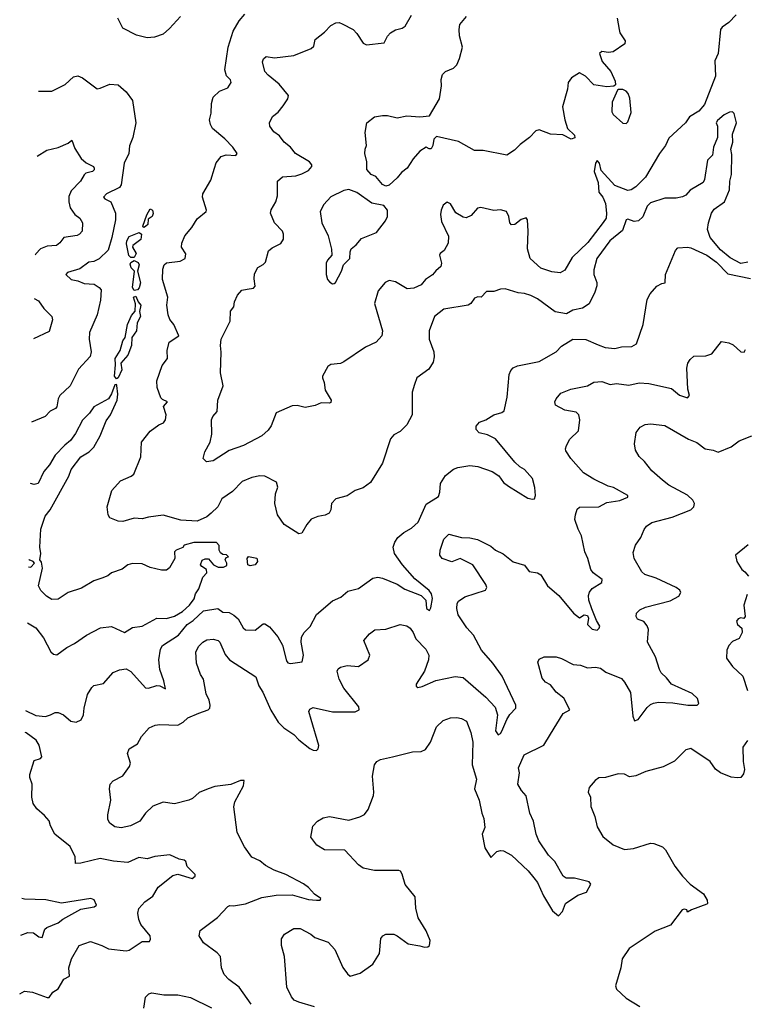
# Model space of a CAD drawing. Extents: x 1921360 to 2014538, y 768294 to 907744.
# Tile 332 of 412: x 1923886 to 1928383, y 891669 to 897775. Entities that reach past the tile are written whole.
import ezdxf

# ---------------------------------------------------------------- set-up
doc = ezdxf.new("R2010")
doc.units = 0

msp = doc.modelspace()

# ---------------------------------------------------------------- linework, layer by layer
at = {"layer": '0CON10XD'}
for points in [[(1928398.9, 896271.1), (1928355.5, 896264.5), (1928289.5, 896299.5), (1928228.8, 896348.8), (1928166.2, 896425), (1928149.5, 896475), (1928154.5, 896515), (1928173.5, 896576.5), (1928189.5, 896600.5), (1928255, 896645.4), (1928285, 896720), (1928287.8, 896775), (1928297.5, 896815), (1928298.9, 896938.9), (1928293, 896973), (1928306.4, 897015), (1928303.3, 897065), (1928328.8, 897135), (1928315, 897193.8), (1928305, 897204), (1928285, 897201.2), (1928252.5, 897185), (1928210.7, 897149.3), (1928203.3, 897135), (1928210, 897115), (1928210, 897045), (1928186.2, 896985), (1928179.2, 896935), (1928150, 896905), (1928130, 896785), (1928121.2, 896765), (1928042.4, 896717.6), (1928015, 896688), (1927993.2, 896676.8), (1927955, 896667.8), (1927885, 896668.9), (1927795, 896640), (1927775, 896618.6), (1927747.5, 896552.5), (1927721, 896529), (1927695, 896524.2), (1927655, 896537.9), (1927644, 896535), (1927622.6, 896467.4), (1927543.8, 896405), (1927462.9, 896295), (1927443.9, 896225), (1927444.7, 896195), (1927462.5, 896145), (1927463.2, 896125), (1927451.2, 896085), (1927416, 896014), (1927375, 895986.2), (1927315, 895974.7), (1927275, 895952.4), (1927204.2, 895964.2), (1927094.3, 896044.3), (1927054.4, 896064.4), (1927015, 896077.5), (1926975, 896080.8), (1926895, 896106), (1926865.9, 896104.1), (1926825, 896090), (1926779.3, 896090.7), (1926745.4, 896054.6), (1926725, 896056.5), (1926705, 896048.6), (1926682, 896015), (1926664.5, 896005.5), (1926515, 895980.5), (1926457.8, 895935), (1926424.2, 895845), (1926423.9, 895795), (1926453.5, 895715), (1926455.6, 895684.4), (1926448.1, 895651.9), (1926422.7, 895607.3), (1926346.7, 895555), (1926333.8, 895513.8), (1926318, 895465), (1926317.5, 895325), (1926285, 895263.1), (1926245, 895222), (1926205, 895201.2), (1926184.6, 895175.4), (1926133.8, 895025), (1926059.5, 894905), (1926015, 894872.7), (1925964.1, 894855.9), (1925915, 894823.1), (1925844.4, 894805), (1925818.9, 894775), (1925813.3, 894735), (1925803.8, 894716.2), (1925778.1, 894701.9), (1925734.5, 894694.5), (1925692.8, 894677.2), (1925665.4, 894644.6), (1925635, 894591.2), (1925615, 894586.2), (1925524.4, 894644.4), (1925484.4, 894704.4), (1925466.9, 894775), (1925471.1, 894835), (1925485.7, 894875.7), (1925476.7, 894906.7), (1925405, 894944.6), (1925375, 894947.5), (1925323.5, 894936.5), (1925265, 894911.1), (1925205, 894849.1), (1925139.2, 894805), (1925114.7, 894755.3), (1925072.1, 894715), (1925045, 894693.2), (1924985, 894665.6), (1924885, 894671.8), (1924775, 894702.5), (1924685, 894690.8), (1924645, 894679.2), (1924595, 894684.3), (1924524.3, 894664.3), (1924495, 894665.8), (1924445, 894686.7), (1924433.9, 894703.9), (1924428, 894755), (1924456, 894855), (1924510, 894915), (1924577.5, 894945), (1924592.3, 894957.7), (1924635.6, 895064.4), (1924640, 895155), (1924695, 895223.3), (1924747.7, 895262.3), (1924776.7, 895275), (1924788.8, 895295), (1924794, 895325), (1924777.5, 895377.5), (1924802.5, 895405), (1924770, 895420), (1924760.9, 895430.9), (1924737.1, 895495), (1924735.7, 895535), (1924768.3, 895631.7), (1924801.4, 895675), (1924799.2, 895725), (1924813.1, 895775), (1924872.5, 895815), (1924841.4, 895885), (1924815.4, 895915.4), (1924806.5, 895945), (1924798.2, 896005), (1924804, 896055), (1924771.8, 896165), (1924772.3, 896227.7), (1924781.1, 896255), (1924795, 896266.9), (1924881.1, 896278.9), (1924910.8, 896295), (1924915, 896322.5), (1924888.6, 896365), (1924889.7, 896390.3), (1924910, 896435), (1924952.9, 896487.1), (1924985, 896540.8), (1925042, 896585), (1925044.3, 896595), (1925019.4, 896675), (1925020, 896695), (1925069.8, 896780.2), (1925092.5, 896855), (1925102.6, 896887.4), (1925135, 896926.9), (1925165, 896937.8), (1925225, 896933.3), (1925233.3, 896945), (1925206.9, 896985), (1925157, 897037), (1925080.6, 897100.6), (1925067.8, 897125), (1925061.8, 897155), (1925072.3, 897195), (1925074.6, 897255), (1925085.5, 897295), (1925125, 897333.1), (1925175, 897352.9), (1925196.5, 897385), (1925191.7, 897401.7), (1925167.6, 897427.6), (1925157.8, 897465), (1925178.2, 897605), (1925208.2, 897705), (1925245, 897768), (1925280.9, 897809.1)], [(1924883.1, 897795), (1924815, 897720), (1924775, 897685.6), (1924722.2, 897667.8), (1924675, 897662.7), (1924608.9, 897678.9), (1924525, 897722.5), (1924493.3, 897785)], [(1928326.7, 897805), (1928281.3, 897758.7), (1928240.3, 897729.7), (1928230.4, 897715), (1928214.8, 897565.2), (1928195, 897520), (1928198.8, 897425), (1928129.6, 897250.4), (1928095, 897207.5), (1928037.9, 897172.1), (1928013.6, 897136.4), (1927909.8, 897040.2), (1927888.6, 896995), (1927851.9, 896945), (1927765, 896798), (1927705, 896739.4), (1927675, 896720), (1927655, 896717.1), (1927575, 896746.8), (1927490.2, 896840.2), (1927479.1, 896885), (1927465, 896902), (1927454.7, 896885), (1927446.2, 896835), (1927471.3, 896765), (1927475.2, 896705.2), (1927500.7, 896675), (1927516, 896635), (1927524, 896575), (1927520, 896545), (1927503.2, 896516.8), (1927406.3, 896393.7), (1927309.5, 896300.5), (1927265, 896221.2), (1927235, 896205.7), (1927185, 896212.5), (1927115, 896234.4), (1927050, 896295), (1927032.9, 896355), (1927037.5, 896465), (1927033.8, 896533.8), (1927025, 896546.7), (1926995, 896536), (1926955, 896506.2), (1926935, 896503.8), (1926923.3, 896515), (1926918, 896555), (1926902.5, 896585), (1926865, 896595.6), (1926825, 896591.9), (1926745, 896611.4), (1926723.4, 896606.6), (1926685, 896561.2), (1926653, 896547), (1926635, 896551.2), (1926588.3, 896578.3), (1926555, 896633.3), (1926535, 896643.8), (1926510.8, 896625), (1926497.1, 896595), (1926493.5, 896566.5), (1926500.9, 896525), (1926543.1, 896433.1), (1926540.8, 896389.2), (1926516.9, 896345), (1926491.4, 896325), (1926488.1, 896315), (1926499.2, 896265), (1926496.2, 896245), (1926465, 896218.8), (1926445, 896192.5), (1926400, 896165), (1926375, 896131.2), (1926328.9, 896111.1), (1926286.5, 896106.5), (1926215, 896150), (1926175, 896157.5), (1926151.2, 896145), (1926108, 896095), (1926085.7, 896015), (1926134.3, 895845), (1926130, 895815), (1926095, 895776.2), (1926030, 895745), (1925895, 895653.8), (1925875, 895644), (1925815, 895637.1), (1925795.7, 895624.3), (1925763.3, 895565), (1925763.3, 895555), (1925773.8, 895525), (1925778.3, 895478.3), (1925815.9, 895415.9), (1925815, 895402.5), (1925805, 895397.5), (1925755, 895398.8), (1925716.1, 895383.9), (1925655, 895371.2), (1925605, 895383.3), (1925575, 895381.2), (1925475, 895337.5), (1925443.7, 895256.3), (1925425, 895229.2), (1925386.2, 895195), (1925273.3, 895135), (1925185, 895104.4), (1925085, 895040), (1925043.6, 895033.6), (1925023.3, 895053.3), (1925033.3, 895095), (1925066, 895155), (1925075.8, 895205), (1925074.2, 895295), (1925082.5, 895315), (1925109.4, 895345), (1925113.2, 895416.8), (1925146, 895505), (1925130.8, 895585), (1925134.5, 895714.5), (1925129.5, 895755), (1925134.5, 895795), (1925190.8, 895905), (1925192.1, 895967.9), (1925213.3, 895995), (1925216.7, 896025), (1925235, 896067.5), (1925261.7, 896098.3), (1925295, 896104), (1925335, 896111.2), (1925346.1, 896123.9), (1925338.3, 896168.3), (1925340.5, 896199.5), (1925362.3, 896237.7), (1925395, 896256.7), (1925408.3, 896271.7), (1925428.3, 896341.7), (1925450.3, 896359.7), (1925503.3, 896386.7), (1925520, 896415), (1925520.8, 896445), (1925514, 896465), (1925465, 896516.7), (1925441.2, 896575), (1925444.1, 896595.9), (1925473.8, 896645), (1925483, 896683), (1925483.8, 896775), (1925515, 896800), (1925597.9, 896807.9), (1925635, 896819.5), (1925675, 896840.8), (1925696.2, 896865), (1925696.2, 896875), (1925683, 896893), (1925595.8, 896945), (1925564.3, 896985), (1925525.7, 897015), (1925495, 897056), (1925460.3, 897080.3), (1925436.7, 897115), (1925433.6, 897136.4), (1925453.3, 897175), (1925487.6, 897202.4), (1925519.3, 897240.7), (1925547.5, 897285), (1925552, 897305), (1925493.8, 897375), (1925425, 897430.8), (1925406, 897455), (1925391.2, 897515), (1925396.4, 897533.6), (1925413.8, 897546.2), (1925465, 897538), (1925585, 897554.2), (1925692.2, 897597.8), (1925707.9, 897612.1), (1925717.3, 897652.7), (1925775, 897698.8), (1925815, 897740), (1925845, 897756.2), (1925865, 897758), (1925885, 897750.8), (1925952, 897715), (1925975, 897690.8), (1926015, 897629.2), (1926035, 897619.2), (1926145, 897631.2), (1926165, 897672.5), (1926183.3, 897695), (1926215, 897712), (1926256.8, 897723.2), (1926274.3, 897735.7), (1926315, 897804.2)], [(1927590, 897785), (1927600.6, 897715), (1927606, 897695), (1927638, 897645), (1927636.7, 897625), (1927565, 897576.2), (1927535, 897571.4), (1927495, 897577.5), (1927480, 897565), (1927495.4, 897515.4), (1927548.8, 897455), (1927577.5, 897395), (1927578.3, 897371.7), (1927567.5, 897362.5), (1927525, 897358.8), (1927445, 897370.8), (1927393.8, 897425), (1927355, 897445.7), (1927305.8, 897415), (1927285.5, 897385), (1927281.5, 897345), (1927250, 897235), (1927264, 897155), (1927281.2, 897101.2), (1927325, 897060), (1927326.4, 897043.6), (1927303.6, 897033.6), (1927251.7, 897061.7), (1927175, 897066), (1927105, 897092.5), (1927085, 897086), (1927045, 897044.2), (1926987.6, 897002.4), (1926953.4, 896966.6), (1926905, 896936.2), (1926757.5, 896965), (1926705, 896964), (1926605, 897020), (1926468.3, 897051.7), (1926452.5, 897035), (1926446.7, 896995), (1926435.6, 896975), (1926423.9, 896973.9), (1926405, 896984), (1926365, 896960), (1926325, 896913.3), (1926288, 896855), (1926252.4, 896827.6), (1926225.7, 896794.3), (1926175, 896750), (1926155, 896743.3), (1926135, 896753.3), (1926093.9, 896803.9), (1926065, 896815.8), (1926036.5, 896846.5), (1926036.9, 896895), (1926024.4, 896945), (1926026.7, 896973.3), (1926036, 896996), (1926027.5, 897075), (1926037.5, 897135), (1926085, 897173.8), (1926135, 897182), (1926165, 897181.2), (1926225, 897167.5), (1926285, 897178.8), (1926365, 897173.3), (1926425, 897180), (1926488.8, 897285), (1926501.2, 897365), (1926498.8, 897405), (1926506.7, 897435), (1926525, 897453.8), (1926575, 897474), (1926594.5, 897495.5), (1926612.5, 897535), (1926630, 897605), (1926612.2, 897675), (1926609.2, 897715), (1926614.3, 897745), (1926654.2, 897795)], [(1924002.4, 897331.6), (1924085, 897332.5), (1924167.4, 897372.6), (1924218.9, 897421.1), (1924245, 897426.4), (1924275.7, 897415), (1924365, 897347.1), (1924385, 897350), (1924445, 897376.1), (1924495, 897371.8), (1924545, 897328.8), (1924583.9, 897275), (1924605.8, 897135), (1924587.9, 897045), (1924566.6, 896993.4), (1924561.1, 896945), (1924533.5, 896885), (1924515, 896752), (1924505, 896733.8), (1924424.4, 896695.6), (1924404.5, 896675), (1924413.6, 896663.6), (1924450.8, 896645), (1924479.2, 896575), (1924479.3, 896535), (1924455.9, 896425), (1924434.8, 896345.2), (1924378.5, 896291.5), (1924345, 896275.7), (1924315, 896272.3), (1924258.9, 896231.1), (1924182.1, 896207.9), (1924170.6, 896195), (1924204, 896164), (1924245, 896156.6), (1924285, 896139.4), (1924346.2, 896135), (1924378.8, 896115), (1924390.5, 896100.5), (1924385.8, 896035.8), (1924366.7, 895945), (1924318.1, 895835), (1924316.9, 895795), (1924328.9, 895715), (1924323.4, 895686.6), (1924251.1, 895608.9), (1924198, 895505), (1924134.4, 895445), (1924124.4, 895425), (1924115.6, 895375), (1924108, 895365), (1924075, 895347.1), (1924043.8, 895315), (1923959.6, 895278.8)], [(1927645, 897131.2), (1927655, 897142.5), (1927675, 897200), (1927668.3, 897288.3), (1927658.3, 897318.3), (1927645, 897332.5), (1927625, 897342.5), (1927598.3, 897341.7), (1927591.7, 897338.3), (1927558.1, 897265), (1927555.7, 897205), (1927565, 897188), (1927624.2, 897134.2), (1927645, 897131.2)], [(1923994, 896928.7), (1924053.9, 896966.1), (1924125, 896983.3), (1924185, 897010), (1924208.3, 897028.3), (1924226.4, 896976.4), (1924267.5, 896915), (1924297.7, 896887.7), (1924343.3, 896865), (1924346.7, 896855), (1924346.7, 896845), (1924337.5, 896835), (1924296.1, 896823.9), (1924285, 896813.3), (1924262.5, 896775), (1924204.3, 896715), (1924190.3, 896679.7), (1924190, 896645), (1924199.4, 896609.4), (1924227.1, 896567.1), (1924258.8, 896545), (1924274, 896515), (1924272, 896465), (1924256.2, 896445), (1924242.3, 896437.7), (1924160, 896425), (1924135, 896392.5), (1924113.9, 896376.1), (1924055, 896370.8), (1924015, 896354), (1923985.6, 896324.4), (1923981.2, 896315.9)], [(1925825, 896136.7), (1925835, 896138.8), (1925844.1, 896145.9), (1925881.2, 896215), (1925893.3, 896255), (1925932, 896295), (1925934.1, 896335.9), (1925941.2, 896355), (1925971.2, 896378.8), (1926005, 896418.8), (1926096.7, 896455), (1926152.3, 896527.7), (1926166.2, 896555), (1926166.2, 896595), (1926143.6, 896623.6), (1926068.3, 896638.3), (1925975, 896703.8), (1925925, 896722), (1925895, 896715.8), (1925813.9, 896676.1), (1925770, 896630), (1925748.9, 896585), (1925759.1, 896515), (1925798.1, 896435), (1925818.3, 896351.7), (1925820, 896315), (1925793.8, 896285), (1925786, 896265), (1925785.8, 896195), (1925794.2, 896165), (1925807.3, 896147.3), (1925825, 896136.7)], [(1924655, 896486.2), (1924648, 896495), (1924673.1, 896565), (1924695, 896602.5), (1924708, 896595), (1924713.9, 896573.9), (1924705.8, 896555), (1924681.9, 896538.1), (1924680.8, 896505), (1924665, 896492.5), (1924655, 896486.2)], [(1924595, 896300), (1924575, 896300), (1924562.6, 896312.6), (1924548.2, 896385), (1924549.6, 896405), (1924565, 896431.4), (1924626.5, 896456.5), (1924640.5, 896445), (1924636.7, 896413.3), (1924587.1, 896375), (1924584.5, 896365.5), (1924607.5, 896325), (1924595, 896300)], [(1923922.3, 893491.8), (1923985, 893460), (1924045, 893454.2), (1924075.6, 893464.4), (1924105, 893479.2), (1924125, 893480), (1924156.7, 893465), (1924202.5, 893425), (1924235, 893420), (1924266.1, 893433.9), (1924280.8, 893465), (1924284.5, 893505.5), (1924305, 893590), (1924332.5, 893635), (1924345, 893646.7), (1924405, 893658.8), (1924465, 893727.5), (1924505, 893743.3), (1924545, 893750), (1924575, 893733.8), (1924665, 893631.1), (1924685, 893630), (1924735, 893647.1), (1924755, 893644), (1924790, 893625), (1924780, 893675), (1924754.8, 893744.8), (1924747.3, 893805), (1924757.9, 893872.1), (1924770.8, 893895), (1924870.9, 893959.1), (1924923.6, 894025), (1924960, 894050), (1925025, 894109.7), (1925113, 894123), (1925145, 894101.8), (1925185, 894098.8), (1925212.5, 894082.5), (1925240.2, 894060.2), (1925270, 894005), (1925285, 893992), (1925345, 893990), (1925395, 894028.8), (1925405, 894028.8), (1925435, 894011.2), (1925485, 893949.2), (1925515, 893896), (1925538.9, 893798.9), (1925547.9, 893787.9), (1925565, 893782.5), (1925635.8, 893794.2), (1925645.4, 893834.6), (1925630.4, 893915), (1925633, 893947), (1925648.8, 893975), (1925687, 894013), (1925725, 894087.1), (1925825, 894172.5), (1925876.2, 894193.8), (1925918.7, 894231.3), (1925985, 894248.6), (1926075, 894312.2), (1926105, 894317.5), (1926135, 894311.2), (1926225, 894274.6), (1926273.2, 894243.2), (1926373.8, 894203.8), (1926402.9, 894175), (1926407.5, 894125), (1926425, 894111.2), (1926435, 894127.5), (1926444.4, 894185.6), (1926438.9, 894215), (1926424.4, 894235), (1926335, 894308.5), (1926257.7, 894395), (1926208.5, 894465), (1926200, 894505), (1926210, 894535), (1926229.4, 894565), (1926265.7, 894595), (1926315, 894622.2), (1926355, 894659.4), (1926405, 894770.8), (1926481.1, 894818.9), (1926490.6, 894845), (1926495, 894898.8), (1926525, 894948.1), (1926575, 894987.1), (1926601.4, 894998.6), (1926675, 895010.8), (1926725, 895005.3), (1926815, 894974.5), (1926855, 894947.3), (1926885, 894906.4), (1926915, 894882.5), (1927035, 894808.6), (1927065, 894801.2), (1927076.1, 894803.9), (1927082, 894825), (1927078, 894875), (1927065, 894930), (1927015.5, 894985.5), (1926985, 895002.5), (1926955, 895030.6), (1926835.2, 895175.2), (1926785, 895200.5), (1926732.8, 895212.8), (1926714.3, 895235), (1926715.7, 895255), (1926735, 895280), (1926775, 895293.6), (1926825, 895325.4), (1926875, 895338.5), (1926889.5, 895350.5), (1926907.8, 895435), (1926918.8, 895575), (1926929.1, 895600.9), (1926945, 895616.7), (1926971.9, 895628.1), (1927105, 895656.2), (1927212, 895715), (1927245, 895750.8), (1927315, 895794.6), (1927395, 895793.2), (1927471.4, 895758.6), (1927515, 895742.1), (1927574.4, 895735.6), (1927615, 895745.8), (1927680.3, 895749.7), (1927708.8, 895765), (1927750, 895885), (1927775, 896041.2), (1927794, 896076), (1927835, 896122), (1927865, 896138.8), (1927887, 896143), (1927888, 896195), (1927950, 896345), (1927965, 896360.8), (1928025, 896365.5), (1928045, 896360), (1928145.6, 896315), (1928205, 896270.8), (1928275, 896200), (1928415, 896171.5)], [(1924595, 896096.7), (1924583.8, 896115), (1924597.5, 896215), (1924577.5, 896237.5), (1924570.8, 896259.2), (1924575, 896270), (1924595, 896281.2), (1924620, 896270), (1924627.1, 896255), (1924616.2, 896215), (1924634.3, 896144.3), (1924627, 896113), (1924615, 896100), (1924595, 896096.7)], [(1924485, 895548.8), (1924473.1, 895565), (1924480, 895635), (1924477.5, 895675), (1924507.8, 895725), (1924525, 895783.3), (1924539.2, 895805), (1924553.1, 895885), (1924578.5, 895941.5), (1924601.7, 895968.3), (1924603, 896013), (1924590, 896055), (1924605, 896060), (1924620, 896025), (1924636.2, 896005), (1924627.5, 895965), (1924633.8, 895935), (1924613.8, 895896.2), (1924608.8, 895845), (1924580, 895805), (1924577.8, 895755), (1924556.4, 895695), (1924512.5, 895645), (1924518, 895605), (1924495, 895553.8), (1924485, 895548.8)], [(1923975.6, 896046.5), (1924002.4, 896032.4), (1924036.2, 895985), (1924084, 895935), (1924088, 895915), (1924067.7, 895842.3), (1923970.4, 895796.1)], [(1925319.4, 891669.4), (1925245.8, 891775), (1925182.3, 891822.3), (1925152.5, 891855), (1925136.7, 891895), (1925130, 891965), (1925108.6, 891988.6), (1925025, 892050.8), (1924998, 892095), (1925005, 892126.2), (1925111.2, 892208.8), (1925175, 892276.2), (1925188, 892282), (1925210.9, 892280.9), (1925285, 892292.4), (1925387.4, 892332.6), (1925475, 892347.1), (1925575, 892348.5), (1925675, 892318.5), (1925725.7, 892314.3), (1925747.5, 892315), (1925752.5, 892325), (1925712.5, 892352.5), (1925675, 892394), (1925645, 892415.7), (1925535, 892474.3), (1925462.1, 892502.1), (1925410, 892530), (1925375, 892559.2), (1925325, 892582), (1925280, 892645), (1925234, 892735), (1925212, 892895), (1925220, 892925), (1925273.8, 893025), (1925276.4, 893056.4), (1925255, 893058), (1925195, 893032.5), (1925095, 893020.8), (1925053.3, 893006.7), (1924997.9, 892982.1), (1924956.7, 892945), (1924935, 892935.8), (1924845, 892911.9), (1924775, 892922.9), (1924711.5, 892898.5), (1924665.7, 892854.3), (1924631.2, 892805), (1924573.4, 892776.6), (1924515, 892764.4), (1924475, 892770.6), (1924445, 892792), (1924432.2, 892815), (1924431.5, 892845), (1924449.5, 892935), (1924442.5, 893005), (1924446.2, 893035), (1924465, 893056.2), (1924525, 893086), (1924565.7, 893144.3), (1924572, 893165), (1924552.9, 893225), (1924565, 893253.8), (1924616, 893285), (1924640.2, 893329.8), (1924688, 893385), (1924725, 893400.5), (1924755, 893404.4), (1924865, 893400.9), (1924899.9, 893420.1), (1924928.8, 893445), (1924995.3, 893474.7), (1925054, 893495), (1925063.5, 893506.5), (1925066.5, 893525), (1925060.9, 893555), (1925041.5, 893595), (1925025.8, 893685), (1925006, 893715), (1924980.8, 893785), (1924977.1, 893855), (1924995, 893890), (1925020.8, 893915), (1925045, 893928.7), (1925085, 893933.8), (1925115, 893926.2), (1925126.4, 893915), (1925158.7, 893838.7), (1925185.8, 893805.7), (1925349.3, 893699.3), (1925366.9, 893645), (1925393.1, 893605), (1925443.1, 893493.1), (1925488.2, 893418.2), (1925522.9, 893385), (1925585, 893342.9), (1925615, 893310.6), (1925685, 893255.6), (1925705, 893245.6), (1925725, 893244.2), (1925735.7, 893254.3), (1925739.4, 893275), (1925692.2, 893435), (1925678, 893485), (1925685, 893498.8), (1925705, 893510), (1925825, 893483.6), (1925965, 893483.6), (1925990, 893495), (1925986.9, 893515), (1925895, 893630), (1925865, 893686.7), (1925854.1, 893735.9), (1925860.5, 893749.5), (1925875, 893760), (1925915, 893771.2), (1925985.8, 893764.2), (1926045, 893806.2), (1926055.8, 893835), (1926018.8, 893925), (1926053, 893967), (1926087.7, 893992.3), (1926155, 893996), (1926245, 894024.2), (1926285, 894017.5), (1926305, 894002), (1926324.4, 893975), (1926341.1, 893935), (1926402.4, 893872.4), (1926422, 893835), (1926420, 893805), (1926394.7, 893735.3), (1926343.9, 893653.9), (1926342.9, 893642.9), (1926353.6, 893633.6), (1926380.2, 893639.8), (1926465, 893677.1), (1926585, 893701.9), (1926635, 893695.6), (1926775.5, 893575), (1926832.9, 893512.9), (1926847.3, 893465), (1926834.5, 893364.5), (1926850.7, 893340.7), (1926865, 893348.8), (1926875, 893363.8), (1926904.5, 893435), (1926924, 893466), (1926960, 893505), (1926960.8, 893525), (1926875.6, 893705), (1926818.5, 893785), (1926748.5, 893865), (1926699.4, 893959.4), (1926657.8, 894005), (1926604.5, 894085), (1926594.4, 894125), (1926598, 894155), (1926605, 894168.8), (1926645, 894197.1), (1926772, 894238), (1926782, 894255), (1926775, 894273.3), (1926694.1, 894394.1), (1926615, 894434), (1926565, 894414), (1926505, 894434.2), (1926490.8, 894455), (1926492.9, 894485), (1926514.2, 894555), (1926545, 894584), (1926625, 894564.2), (1926675, 894562.9), (1926722.6, 894552.6), (1926805, 894511.2), (1926835.9, 894485.9), (1926882.3, 894462.3), (1926945, 894413.3), (1927015, 894392.5), (1927043.9, 894353.9), (1927095, 894346.2), (1927115, 894333.3), (1927158, 894265), (1927228.5, 894205), (1927318.6, 894095), (1927355, 894066.2), (1927385, 894084.4), (1927405, 894080), (1927411.4, 894065), (1927404.2, 894024.2), (1927435, 893996.2), (1927465, 893990), (1927478.3, 894001.7), (1927481.2, 894015), (1927460, 894050), (1927431.3, 894121.3), (1927413.5, 894175), (1927411.1, 894205), (1927416.9, 894225), (1927435, 894247.1), (1927493.8, 894285), (1927495.9, 894304.1), (1927440, 894345), (1927425.6, 894365), (1927406.9, 894435), (1927389.4, 894475), (1927367.3, 894575), (1927346.5, 894615), (1927327.1, 894675), (1927330.6, 894705), (1927340.7, 894739.3), (1927355, 894752.9), (1927475.5, 894754.5), (1927525, 894781.2), (1927605, 894794.3), (1927655, 894814), (1927656.2, 894825), (1927566.2, 894875), (1927533.1, 894883.1), (1927445, 894925.5), (1927380, 894965), (1927302.9, 895055), (1927271.7, 895101.7), (1927268.1, 895115), (1927275.5, 895135), (1927296.5, 895173.5), (1927350, 895225), (1927358.6, 895295), (1927351.2, 895325), (1927335, 895341.2), (1927265, 895354), (1927207.5, 895385), (1927203.3, 895405), (1927210, 895425), (1927240.3, 895459.7), (1927302.5, 895485), (1927404.3, 895505.7), (1927445, 895527.1), (1927495, 895530.8), (1927545, 895512.9), (1927585, 895518.9), (1927660.6, 895509.4), (1927725, 895523.1), (1927785, 895518.5), (1927925, 895487.5), (1927975, 895447.8), (1928025, 895430), (1928036.9, 895445), (1928027.8, 895485), (1928020, 895615), (1928026.2, 895645), (1928041.2, 895668.8), (1928065, 895688), (1928139.5, 895690.5), (1928175, 895702.5), (1928235, 895780), (1928281.7, 895771.7), (1928308.3, 895758.3), (1928355, 895716.2), (1928376.9, 895713.1), (1928385, 895730)], [(1923933.6, 894034.5), (1923984.7, 894004.7), (1924032.9, 893942.9), (1924078.8, 893855), (1924095, 893840), (1924115, 893836.2), (1924177.4, 893882.6), (1924225, 893907.1), (1924300.5, 893959.5), (1924387.1, 894005), (1924455, 894012.2), (1924535, 893975.8), (1924584.2, 894005.7), (1924645.5, 894014.5), (1924735.2, 894064.8), (1924795, 894062.1), (1924845, 894077.1), (1924895, 894105.6), (1924937.8, 894145), (1924966.2, 894185), (1924975.4, 894215), (1924996.9, 894245), (1925021.7, 894318.3), (1925046.2, 894345), (1925043.3, 894365), (1925013.6, 894383.6), (1925006.7, 894395), (1925017, 894423), (1925035, 894432.5), (1925055, 894432.5), (1925086, 894395), (1925115, 894380.5), (1925149.6, 894380.4), (1925168.8, 894391.2), (1925170, 894405), (1925160, 894425), (1925165, 894440), (1925180, 894445), (1925167, 894457), (1925145, 894458.8), (1925129.6, 894469.6), (1925122.1, 894485), (1925122.5, 894515), (1925105, 894533.8), (1924965, 894532.9), (1924905, 894516), (1924896.7, 894503.3), (1924855, 894485.5), (1924845.8, 894475), (1924846.8, 894433.2), (1924815, 894377.1), (1924795, 894361.4), (1924765, 894361.1), (1924695, 894378.1), (1924645, 894400), (1924585, 894404), (1924555, 894393.8), (1924521.7, 894368.3), (1924455, 894346), (1924432.7, 894327.3), (1924395, 894312.5), (1924345, 894296.5), (1924269.4, 894250.6), (1924185, 894222.5), (1924125, 894181.5), (1924085, 894179.6), (1924051.3, 894201.3), (1924016.9, 894235), (1924002.9, 894265), (1924026.7, 894375), (1924021.7, 894411.7), (1924010, 894425), (1924017.5, 894465), (1924010, 894505), (1924016.8, 894615), (1924043.5, 894696.5), (1924074.6, 894735), (1924190.5, 894945), (1924205.6, 894985), (1924264.7, 895065.3), (1924315.8, 895095), (1924344.3, 895125), (1924384.2, 895195), (1924421.9, 895288.1), (1924448.8, 895325), (1924490, 895415), (1924493.9, 895453.9), (1924487.2, 895507.2), (1924485, 895513.3), (1924475, 895511.2), (1924454.1, 895455.9), (1924435.4, 895424.6), (1924345.4, 895374.6), (1924318, 895335), (1924275, 895292), (1924231.5, 895208.5), (1924200, 895165), (1924165, 895137.8), (1924104.5, 895075), (1924070.9, 895015), (1924035, 894974.3), (1924000.6, 894899.4), (1923975, 894893.3), (1923951.6, 894898.3)], [(1926365, 892031.9), (1926395.8, 892024.2), (1926415, 892026), (1926426, 892035), (1926429.2, 892065), (1926404.2, 892125), (1926356.2, 892205), (1926341.2, 892265), (1926336.2, 892335), (1926275, 892412.5), (1926257.3, 892477.3), (1926246.2, 892495), (1926235, 892500), (1926085, 892498.6), (1926014.5, 892514.5), (1925985, 892533.8), (1925900, 892625), (1925775, 892627.5), (1925727.3, 892657.3), (1925690, 892705), (1925702.5, 892775), (1925732.5, 892805), (1925767.5, 892825), (1925805, 892833.8), (1925925, 892811.2), (1925995, 892832), (1926023.2, 892846.8), (1926045, 892876.7), (1926078.1, 892965), (1926081.4, 892985), (1926072.9, 893085), (1926084, 893155), (1926100, 893175), (1926122.7, 893187.3), (1926196.7, 893203.3), (1926320, 893235), (1926375, 893238.1), (1926400.7, 893249.3), (1926432.5, 893295), (1926468.8, 893391.2), (1926510.9, 893429.1), (1926556.1, 893446.1), (1926595, 893448.8), (1926625, 893442), (1926655, 893426.2), (1926682.2, 893355), (1926694.5, 893294.5), (1926690.6, 893155), (1926718.1, 893065), (1926704.1, 893005), (1926733.5, 892935), (1926749.6, 892855), (1926762.3, 892822.3), (1926768.5, 892765), (1926752.9, 892725), (1926769.7, 892639.7), (1926805, 892580), (1926843.9, 892616.1), (1926866.4, 892623.6), (1926885, 892621.2), (1926935, 892593.8), (1927038, 892498), (1927073.1, 892453.1), (1927094.3, 892425), (1927131.7, 892341.7), (1927188.3, 892248.3), (1927225, 892217.5), (1927249.2, 892245), (1927268.8, 892295), (1927345, 892347.1), (1927400, 892365), (1927426.2, 892415), (1927415, 892429.2), (1927325, 892452.2), (1927272.1, 892452.1), (1927255, 892463.8), (1927202.5, 892555), (1927164, 892595), (1927103.3, 892683.3), (1927086.5, 892725), (1927070.6, 892805), (1927048.6, 892855), (1927025, 892962.5), (1926995.6, 892995), (1926973.1, 893035), (1926983.3, 893105), (1926976.7, 893135), (1927013, 893217), (1927133.8, 893276.2), (1927175, 893344), (1927255, 893472.2), (1927296.2, 893495), (1927258.6, 893568.6), (1927211.2, 893605), (1927175, 893651.2), (1927145, 893666.2), (1927125, 893692.5), (1927098.3, 893791.7), (1927105, 893808.8), (1927135.7, 893824.3), (1927210, 893825), (1927245, 893814.2), (1927315.8, 893775.8), (1927361.7, 893771.7), (1927405, 893755.8), (1927455, 893759.4), (1927485, 893753.1), (1927518.6, 893728.6), (1927615, 893689.1), (1927635, 893668.1), (1927672.7, 893602.7), (1927685.5, 893455.5), (1927697.5, 893427.5), (1927720, 893435), (1927775, 893509.2), (1927795, 893528.6), (1927813.6, 893536.4), (1927845, 893542.2), (1927935, 893538.8), (1928026.2, 893523.8), (1928085.8, 893525), (1928094.4, 893535.6), (1928087.5, 893565), (1928055, 893596.2), (1927925, 893654.6), (1927894.3, 893695), (1927861.9, 893725), (1927850.6, 893745), (1927827.5, 893825), (1927777.5, 893915), (1927783.2, 893993.2), (1927775, 894016.7), (1927755, 894044), (1927715, 894058.8), (1927706.2, 894075), (1927708, 894095), (1927728.8, 894115), (1927765, 894132.9), (1927918, 894172), (1927970.5, 894199.5), (1927983, 894223), (1927977, 894237), (1927953.8, 894255), (1927831.2, 894311.2), (1927761.2, 894335), (1927741.7, 894351.7), (1927694.3, 894435), (1927688.8, 894471.2), (1927703.7, 894516.3), (1927735, 894563.8), (1927756.4, 894613.6), (1927771.2, 894635), (1927805, 894656.7), (1927930.5, 894689.5), (1928045, 894736), (1928063.8, 894755), (1928067.5, 894775), (1928057.5, 894795), (1928025, 894827.8), (1927909.8, 894889.8), (1927870.4, 894920.4), (1927805, 894977.5), (1927759.2, 895035), (1927725, 895066.2), (1927701.9, 895105), (1927695.6, 895145), (1927706, 895215), (1927731.7, 895248.3), (1927762.5, 895265), (1927795, 895268.6), (1927885, 895258.1), (1928032, 895175), (1928083.5, 895153.5), (1928135, 895114.2), (1928185, 895105.8), (1928215, 895092.5), (1928295, 895126), (1928345.8, 895164.2), (1928424.3, 895195.7)], [(1928401.7, 894518.3), (1928322.5, 894455), (1928330, 894415), (1928362.5, 894365), (1928380.7, 894350.7), (1928403.8, 894325)], [(1923940.9, 894381.8), (1923955, 894380), (1923977.5, 894405), (1923970, 894415), (1923945, 894426.7), (1923941.7, 894423.4)], [(1925315, 894387.9), (1925300, 894395), (1925296.1, 894433.9), (1925303.6, 894446.4), (1925355.7, 894435.7), (1925360, 894415), (1925345, 894393.9), (1925315, 894387.9)], [(1928395, 894210), (1928373.8, 894145), (1928383.3, 894075), (1928375, 894062.5), (1928355.8, 894065.8), (1928339.5, 894060.5), (1928329.2, 894045), (1928335, 894024.4), (1928362, 894002), (1928362.9, 893975), (1928345, 893938.8), (1928305, 893918.8), (1928281.2, 893895), (1928268.8, 893865), (1928266.7, 893815), (1928303.3, 893765), (1928367.5, 893705), (1928397.5, 893615)], [(1923885.6, 891734.9), (1923915, 891750), (1923964.3, 891745.7), (1924055, 891711.4), (1924067.6, 891712.4), (1924091.4, 891745), (1924124.5, 891765.5), (1924159.2, 891825), (1924193.6, 891845), (1924190.6, 891895), (1924207.6, 891952.4), (1924254, 892035), (1924325, 892059.2), (1924395, 892034.3), (1924436.1, 892013.9), (1924545, 892001.9), (1924565, 892005.7), (1924645, 892058), (1924690.5, 892059.5), (1924696.3, 892073.7), (1924694.4, 892095), (1924635.6, 892165), (1924624.4, 892195), (1924617.5, 892235), (1924625, 892263.3), (1924660.8, 892305), (1924710.2, 892339.8), (1924744.4, 892395), (1924835, 892467.7), (1924865, 892476.7), (1924955, 892450.6), (1924974, 892465), (1924974, 892475), (1924924.6, 892524.6), (1924915.3, 892555.3), (1924905, 892564.3), (1924875, 892568.6), (1924816, 892596), (1924723.1, 892586.9), (1924675, 892571.8), (1924625, 892578.9), (1924555, 892549.2), (1924467.6, 892557.6), (1924385, 892574.4), (1924332, 892562), (1924265, 892543.8), (1924231.7, 892541.7), (1924228.8, 892585), (1924198.3, 892648.3), (1924102.5, 892725), (1924076.1, 892776.1), (1924067.3, 892807.3), (1924039.8, 892839.8), (1923991.2, 892881.2), (1923968.6, 892915), (1923960.8, 892955), (1923963.3, 893035), (1923948.8, 893075), (1923949.2, 893095), (1923975, 893182), (1924015, 893193.5), (1924022.2, 893205), (1924006.4, 893276.4), (1923987.6, 893307.6), (1923925, 893352.5), (1923919.4, 893354.6)], [(1928396.2, 893305), (1928368.8, 893265), (1928370, 893175), (1928377.5, 893125), (1928372.3, 893097.7), (1928355, 893076.2), (1928335, 893073.1), (1928295, 893077.1), (1928228.8, 893105), (1928197.9, 893127.9), (1928165, 893175.8), (1928045, 893256.2), (1928015, 893247.5), (1927945, 893178), (1927875, 893142), (1927766.1, 893113.9), (1927705, 893086), (1927665, 893080), (1927635, 893096.7), (1927595, 893098.8), (1927517, 893077), (1927475, 893073.8), (1927452.3, 893057.7), (1927416.4, 893013.6), (1927410, 892985), (1927423.3, 892955), (1927425.9, 892895.9), (1927451.2, 892835), (1927465, 892770), (1927500.5, 892710.5), (1927565, 892658.8), (1927635, 892630), (1927690, 892635), (1927795, 892668), (1927816, 892666), (1927870, 892645), (1927888.3, 892628.3), (1927945.9, 892525.9), (1927995, 892463.8), (1928042, 892415), (1928123.3, 892355), (1928147.5, 892315), (1928150, 892295), (1928145, 892290), (1928050, 892255), (1928025, 892240), (1928020, 892255), (1928005, 892260), (1927992.5, 892255), (1927920.5, 892159.5), (1927825, 892123.8), (1927663.8, 892015), (1927619.5, 891950.5), (1927612, 891895), (1927578.8, 891785), (1927584.1, 891764.1), (1927645, 891706.7), (1927730, 891655)], [(1923893.2, 892099), (1923935, 892113.8), (1923972.1, 892112.1), (1924005, 892088.1), (1924025, 892084.2), (1924041.8, 892135), (1924054.2, 892145), (1924125, 892174.1), (1924153.4, 892196.6), (1924265, 892259.5), (1924346.4, 892273.6), (1924360.8, 892285), (1924346.4, 892316.4), (1924326.2, 892326.2), (1924145, 892297.3), (1924047.6, 892317.6), (1923915, 892322.1), (1923897.9, 892325.7)], [(1925713.9, 891653.9), (1925615, 891682), (1925585.9, 891695.9), (1925571.2, 891715), (1925540.8, 891775), (1925527.1, 891965), (1925508, 892035), (1925508.8, 892075), (1925526.1, 892103.9), (1925585, 892139.2), (1925625, 892140), (1925690, 892105), (1925715, 892084.2), (1925796.7, 892055), (1925839.7, 892009.7), (1925887.6, 891897.6), (1925917.6, 891857.6), (1925935, 891844.2), (1925996.4, 891863.6), (1926075, 891918.8), (1926115.8, 891985), (1926125, 892077.5), (1926136, 892094), (1926155, 892103.8), (1926205, 892104), (1926226.2, 892095), (1926293.8, 892045), (1926365, 892031.9)], [(1924654.1, 891645.9), (1924666.4, 891713.6), (1924686.4, 891733.6), (1924705, 891740), (1924778.8, 891728.8), (1924865, 891728.6), (1924945, 891712.7), (1925075, 891648.6)]]:
    msp.add_lwpolyline(points, dxfattribs=at)

doc.saveas('drawing.dxf')
